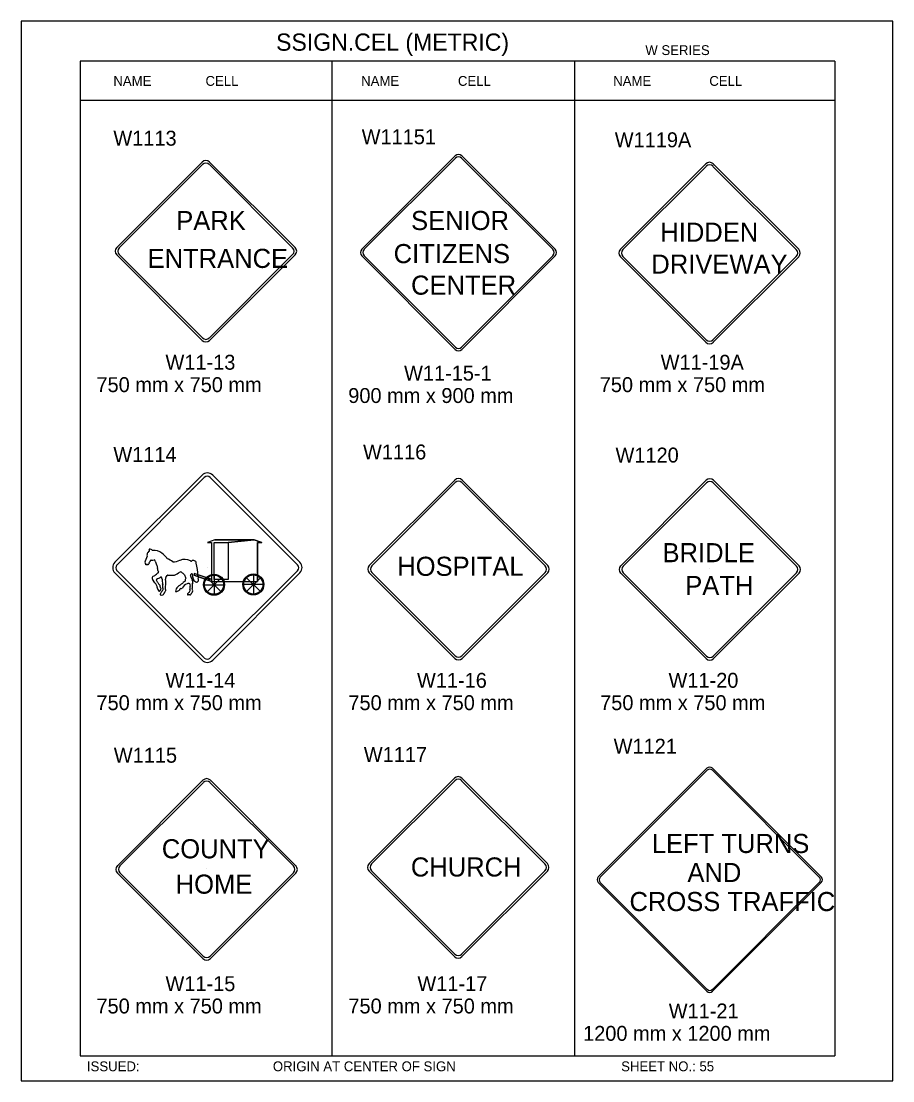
# Model space of a CAD drawing. Extents: x -12 to 6962, y -3756 to 679.
# Drawn here: x 1343.2 to 1518.5, y -465.8 to -252.7 of the extents above; entities that cross this region are included whole.
import ezdxf

# ---------------------------------------------------------------- set-up
doc = ezdxf.new("R2010")
doc.units = 0
for name, color, linetype in [('Level 1', 7, 'Continuous'), ('Level 2', 7, 'Continuous'), ('Level 3', 7, 'Continuous'), ('Level 62', 7, 'Continuous')]:
    doc.layers.add(name, color=color, linetype=linetype)

msp = doc.modelspace()

# ---------------------------------------------------------------- linework, layer by layer
at = {"layer": 'Level 1'}
for p, q in [((1506.83, -260.71), (1355.07, -260.71)), ((1355.07, -260.71), (1355.07, -460.71)), ((1405.66, -260.71), (1405.66, -460.71)), ((1454.44, -260.71), (1454.44, -460.71)), ((1506.83, -260.71), (1506.83, -460.71)), ((1506.83, -268.62), (1355.07, -268.62)), ((1362.41, -298.17), (1379.59, -280.99)), ((1381.09, -280.99), (1398.27, -298.17)), ((1411.68, -298.53), (1430.45, -279.75)), ((1412.12, -298.59), (1430.51, -280.2)), ((1431.74, -280.2), (1450.13, -298.59)), ((1431.79, -279.75), (1450.57, -298.53)), ((1362.9, -298.24), (1379.66, -281.48)), ((1381.03, -281.48), (1397.78, -298.24)), ((1463.68, -298.53), (1480.87, -281.35)), ((1464.18, -298.6), (1480.93, -281.85)), ((1482.3, -281.85), (1499.05, -298.6)), ((1482.36, -281.35), (1499.55, -298.53)), ((1379.59, -316.85), (1362.41, -299.67)), ((1379.66, -316.36), (1362.9, -299.6)), ((1380.18, -299.13), (1380.18, -299.13)), ((1397.78, -299.61), (1381.03, -316.36)), ((1398.27, -299.67), (1381.09, -316.85)), ((1430.45, -318.65), (1411.68, -299.87)), ((1430.51, -318.2), (1412.12, -299.81)), ((1430.99, -299.18), (1430.99, -299.18)), ((1450.13, -299.81), (1431.74, -318.2)), ((1450.57, -299.87), (1431.79, -318.65)), ((1480.87, -317.22), (1463.68, -300.03)), ((1480.93, -316.72), (1464.18, -299.97)), ((1481.62, -299.28), (1481.62, -299.28)), ((1499.05, -299.97), (1482.3, -316.72)), ((1499.55, -300.03), (1482.36, -317.22)), ((1379.57, -343.93), (1362.04, -361.47)), ((1362.46, -361.96), (1380.01, -344.4)), ((1381.22, -344.4), (1398.78, -361.96)), ((1399.25, -361.47), (1381.71, -343.93)), ((1413.19, -362.12), (1430.38, -344.94)), ((1431.88, -344.94), (1449.06, -362.12)), ((1463.74, -362.17), (1480.92, -344.98)), ((1482.42, -344.98), (1499.6, -362.17)), ((1413.69, -362.19), (1430.44, -345.43)), ((1431.81, -345.43), (1448.56, -362.19)), ((1464.23, -362.23), (1480.98, -345.48)), ((1482.35, -345.48), (1499.11, -362.23)), ((1382.14, -356.97), (1380.64, -357.5)), ((1380.64, -357.5), (1381.49, -357.5)), ((1381.49, -357.5), (1381.49, -365.32)), ((1382.14, -356.97), (1390.05, -356.97)), ((1390.05, -356.97), (1391.55, -357.5)), ((1390.69, -357.5), (1390.69, -365.32)), ((1391.55, -357.5), (1390.69, -357.5)), ((1362.5, -361.91), (1362.47, -361.95)), ((1368.51, -360.24), (1368.13, -361.25)), ((1368.51, -360.24), (1368.13, -361.25)), ((1368.93, -361.68), (1369.04, -361.42)), ((1368.93, -361.68), (1369.04, -361.42)), ((1370.11, -361.25), (1370.49, -362.11)), ((1370.11, -361.25), (1370.49, -362.11)), ((1362.04, -363.6), (1379.57, -381.14)), ((1380.01, -380.72), (1362.46, -363.17)), ((1381.6, -364.99), (1377.97, -363.71)), ((1381.49, -365.32), (1377.97, -364.09)), ((1380.62, -362.54), (1380.62, -362.54)), ((1398.78, -363.17), (1381.22, -380.72)), ((1381.71, -381.14), (1399.25, -363.6)), ((1381.98, -364.03), (1381.98, -367.93)), ((1389.89, -363.98), (1389.89, -367.88)), ((1430.38, -380.8), (1413.19, -363.62)), ((1430.44, -380.31), (1413.69, -363.56)), ((1431.11, -362.74), (1431.11, -362.74)), ((1448.56, -363.56), (1431.81, -380.31)), ((1449.06, -363.62), (1431.88, -380.8)), ((1480.92, -380.85), (1463.74, -363.66)), ((1480.99, -380.35), (1464.23, -363.6)), ((1481.65, -362.79), (1481.65, -362.79)), ((1499.11, -363.6), (1482.35, -380.35)), ((1499.6, -363.66), (1482.42, -380.85)), ((1380.06, -366.01), (1383.9, -366.01)), ((1380.64, -367.35), (1383.32, -364.67)), ((1380.64, -364.67), (1383.32, -367.35)), ((1381.49, -365.32), (1390.69, -365.32)), ((1391.82, -365.96), (1387.91, -365.96)), ((1391.29, -364.62), (1388.51, -367.35)), ((1388.51, -364.62), (1391.23, -367.3)), ((1374.5, -367.35), (1375.03, -367.08)), ((1374.5, -367.35), (1375.03, -367.08)), ((1459.23, -424.75), (1481.07, -402.91)), ((1459.61, -424.8), (1481.12, -403.29)), ((1482.18, -403.29), (1503.68, -424.8)), ((1482.22, -402.91), (1504.07, -424.75)), ((1362.55, -422.49), (1379.74, -405.3)), ((1363.05, -422.55), (1379.8, -405.8)), ((1381.17, -405.8), (1397.92, -422.55)), ((1381.23, -405.3), (1398.42, -422.49)), ((1413.14, -422.08), (1430.33, -404.9)), ((1413.64, -422.15), (1430.39, -405.4)), ((1431.76, -405.4), (1448.51, -422.15)), ((1431.82, -404.9), (1449.01, -422.08)), ((1379.74, -441.17), (1362.55, -423.98)), ((1379.8, -440.67), (1363.05, -423.92)), ((1380.47, -423.1), (1380.47, -423.1)), ((1397.92, -423.92), (1381.17, -440.67)), ((1398.42, -423.98), (1381.23, -441.17)), ((1430.33, -440.76), (1413.14, -423.58)), ((1430.39, -440.27), (1413.64, -423.52)), ((1431.06, -422.7), (1431.06, -422.7)), ((1448.51, -423.52), (1431.76, -440.27)), ((1449.01, -423.58), (1431.82, -440.76)), ((1481.07, -447.74), (1459.23, -425.9)), ((1481.12, -447.36), (1459.61, -425.85)), ((1481.76, -425.41), (1481.76, -425.41)), ((1503.68, -425.85), (1482.18, -447.36)), ((1504.07, -425.9), (1482.22, -447.74)), ((1355.07, -460.71), (1506.83, -460.71))]:
    msp.add_line(p, q, dxfattribs=at)
for points in [[(1382.14, -356.97), (1380.64, -357.5), (1381.49, -357.5), (1381.49, -365.32), (1390.69, -365.32), (1390.69, -357.5), (1391.55, -357.5), (1390.05, -356.97), (1384.81, -357.5), (1384.81, -364.94), (1381.98, -364.94), (1381.98, -357.5), (1384.81, -357.5), (1390.05, -356.97)], [(1381.6, -364.94), (1377.97, -363.71), (1377.97, -364.09), (1381.49, -365.32)]]:
    msp.add_lwpolyline(points, close=True, dxfattribs=at)
for centre, radius in [((1381.97, -365.99), 2.11), ((1381.97, -365.99), 2.06), ((1381.97, -365.99), 2.02), ((1381.97, -365.99), 1.98), ((1381.97, -365.99), 1.93), ((1389.87, -365.93), 2.11), ((1389.87, -365.93), 2.06), ((1389.87, -365.93), 2.02), ((1389.92, -365.93), 2.06), ((1389.87, -365.93), 1.98), ((1389.87, -365.93), 1.93), ((1381.97, -365.99), 0.223), ((1389.87, -365.93), 0.223)]:
    msp.add_circle(centre, radius, dxfattribs=at)
for centre, radius, start, end in [((1380.34, -281.73), 1.06, 45, 135), ((1380.34, -282.17), 0.969, 45, 135), ((1431.12, -280.42), 0.948, 45, 135), ((1431.12, -280.81), 0.869, 45, 135), ((1481.62, -282.1), 1.06, 45, 135), ((1481.62, -282.53), 0.969, 45, 135), ((1363.15, -298.92), 1.06, 135, 225), ((1363.59, -298.92), 0.969, 135, 225), ((1397.09, -298.92), 0.969, 315, 45), ((1397.53, -298.92), 1.06, 315, 45), ((1412.35, -299.2), 0.948, 135, 225), ((1412.74, -299.2), 0.869, 135, 225), ((1449.51, -299.2), 0.869, 315, 45), ((1449.9, -299.2), 0.948, 315, 45), ((1464.43, -299.28), 1.06, 135, 225), ((1464.87, -299.28), 0.969, 135, 225), ((1498.37, -299.28), 0.969, 315, 45), ((1498.8, -299.28), 1.06, 315, 45), ((1380.34, -316.11), 1.06, 225, 315), ((1380.34, -315.67), 0.969, 225, 315), ((1481.62, -316.47), 1.06, 225, 315), ((1481.62, -316.03), 0.969, 225, 315), ((1431.12, -317.98), 0.948, 225, 315), ((1431.12, -317.59), 0.869, 225, 315), ((1380.63, -345.01), 1.51, 44.078, 135.0074), ((1380.62, -345.01), 0.855, 45, 135), ((1431.13, -345.68), 1.06, 45, 135), ((1431.13, -346.12), 0.969, 45, 135), ((1481.67, -345.73), 1.06, 45, 135), ((1481.67, -346.17), 0.969, 45, 135), ((1368.78, -360.07), 0.318, 145.1657, 207.8006), ((1368.78, -360.07), 0.318, 145.1657, 207.8006), ((1373.56, -360.29), 5.06, 173.171, 175.4468), ((1373.56, -360.29), 5.06, 173.171, 175.4468), ((1373.08, -363.58), 5.99, 137.0065, 139.4441), ((1373.08, -363.58), 5.99, 137.0065, 139.4441), ((1369.05, -359.61), 0.366, 99.3492, 162.2774), ((1369.05, -359.61), 0.366, 99.3492, 162.2774), ((1368.96, -358.88), 0.0568, 83.4994, 196.7832), ((1369.95, -361.65), 2.55, 52.7611, 97.275), ((1369.95, -361.65), 2.55, 52.7611, 97.275), ((1362.46, -369.71), 13.55, 42.4017, 48.1699), ((1362.46, -369.71), 13.55, 42.4017, 48.1699), ((1363.11, -362.54), 1.52, 135.3838, 224.6162), ((1363.06, -362.56), 0.855, 135, 225), ((1368.6, -361.45), 0.543, 154.7997, 249.2793), ((1368.6, -361.45), 0.543, 154.7997, 249.2793), ((1368.51, -362.14), 0.214, 60.6276, 119.3724), ((1368.51, -362.14), 0.214, 60.6276, 119.3724), ((1368.58, -361.62), 0.338, 275.357, 348.6392), ((1368.58, -361.62), 0.338, 275.357, 348.6392), ((1369.26, -361.44), 0.228, 117.7565, 171.9177), ((1369.26, -361.44), 0.228, 117.7565, 171.9177), ((1368.91, -361.02), 0.323, 318.5953, 339.3615), ((1368.91, -361.02), 0.323, 318.5953, 339.3615), ((1369.4, -361.24), 0.214, 100.6201, 151.9331), ((1369.4, -361.24), 0.214, 100.6201, 151.9331), ((1369.59, -360.4), 0.672, 250.0088, 298.361), ((1369.59, -360.4), 0.672, 250.0088, 298.361), ((1369.81, -361.29), 0.316, 10.8233, 71.4905), ((1369.81, -361.29), 0.316, 10.8233, 71.4905), ((1371.83, -362.12), 1.33, 178.9053, 194.0962), ((1371.83, -362.12), 1.33, 178.9053, 194.0962), ((1372.06, -360.81), 0.463, 8.1431, 30.5916), ((1372.06, -360.81), 0.463, 8.1431, 30.5916), ((1370.91, -365.07), 4.61, 53.0056, 69.6084), ((1370.91, -365.07), 4.61, 53.0056, 69.6084), ((1373.37, -356.71), 4.69, 273.8577, 291.308), ((1373.37, -356.71), 4.69, 273.8577, 291.308), ((1376.03, -363.2), 2.32, 59.2595, 114.3504), ((1376.03, -363.2), 2.32, 59.2595, 114.3504), ((1377.35, -361.04), 0.206, 230.5807, 293.9053), ((1377.35, -361.04), 0.206, 230.5807, 293.9053), ((1377.8, -361.71), 0.606, 7.009, 126.7517), ((1377.8, -361.71), 0.606, 7.009, 126.7517), ((1367.41, -364.38), 11.32, 1.0371, 13.9924), ((1367.41, -364.38), 11.32, 1.0371, 13.9924), ((1398.17, -362.56), 0.855, 315, 45), ((1398.16, -362.53), 1.5, 315.6238, 44.6099), ((1413.94, -362.87), 1.06, 135, 225), ((1414.38, -362.87), 0.969, 135, 225), ((1447.88, -362.87), 0.969, 315, 45), ((1448.31, -362.87), 1.06, 315, 45), ((1464.48, -362.92), 1.06, 135, 225), ((1464.92, -362.92), 0.969, 135, 225), ((1498.42, -362.92), 0.969, 315, 45), ((1498.86, -362.92), 1.06, 315, 45), ((1370.03, -364.64), 0.48, 127.7069, 208.1789), ((1370.03, -364.64), 0.48, 127.7069, 208.1789), ((1369.62, -363.54), 0.73, 279.1469, 308.5734), ((1369.62, -363.54), 0.73, 279.1469, 308.5734), ((1363.47, -356.04), 10.43, 309.2688, 313.6632), ((1363.47, -356.04), 10.43, 309.2688, 313.6632), ((1370.43, -362.63), 0.211, 354.5265, 58.6037), ((1370.43, -362.63), 0.211, 354.5265, 58.6037), ((1369.53, -363), 1.16, 354.3312, 17.7696), ((1369.53, -363), 1.16, 354.3312, 17.7696), ((1370.67, -363.45), 0.136, 269.5056, 18.7791), ((1370.67, -363.45), 0.136, 269.5056, 18.7791), ((1371.42, -363.01), 0.732, 188.5378, 212.9904), ((1371.42, -363.01), 0.732, 188.5378, 212.9904), ((1371.05, -363.55), 1.58, 322.0213, 338.8987), ((1371.05, -363.55), 1.58, 322.0213, 338.8987), ((1372.63, -364.17), 0.116, 68.6558, 152.4861), ((1372.63, -364.17), 0.116, 68.6558, 152.4861), ((1373.27, -359.44), 4.66, 262.6738, 279.1004), ((1373.27, -359.44), 4.66, 262.6738, 279.1004), ((1371.49, -358.05), 6.5, 292.792, 303.6006), ((1371.49, -358.05), 6.5, 292.792, 303.6006), ((1375.24, -363.66), 0.245, 57.3949, 127.8924), ((1375.24, -363.66), 0.245, 57.3949, 127.8924), ((1375.31, -363.66), 0.221, 37.9375, 74.6039), ((1375.31, -363.66), 0.221, 37.9375, 74.6039), ((1374.09, -365.6), 2.49, 39.7461, 56.0982), ((1374.09, -365.6), 2.49, 39.7461, 56.0982), ((1381.07, -362.26), 5.35, 199.0243, 207.1059), ((1381.07, -362.26), 5.35, 199.0243, 207.1059), ((1376.9, -364), 0.42, 327.3401, 5.9274), ((1376.9, -364), 0.42, 327.3401, 5.9274), ((1380.75, -363.14), 3.66, 197.1462, 210.6065), ((1380.75, -363.14), 3.66, 197.1462, 210.6065), ((1377.48, -363.95), 0.164, 16.5063, 181.5836), ((1377.48, -363.95), 0.164, 16.5063, 181.5836), ((1378.28, -364.1), 0.671, 162.594, 212.896), ((1378.28, -364.1), 0.671, 162.594, 212.896), ((1381.13, -364.18), 2.39, 179.8184, 191.9135), ((1381.13, -364.18), 2.39, 179.8184, 191.9135), ((1366.92, -367), 3.43, 30.5697, 38.3954), ((1366.92, -367), 3.43, 30.5697, 38.3954), ((1369.94, -365.29), 0.0763, 155.9135, 238.8642), ((1369.94, -365.29), 0.0763, 155.9135, 238.8642), ((1364.5, -369.52), 6.82, 27.6076, 37.6653), ((1364.5, -369.52), 6.82, 27.6076, 37.6653), ((1370.49, -364.97), 0.134, 83.227, 226.1397), ((1370.49, -364.97), 0.134, 83.227, 226.1397), ((1368.14, -366.75), 2.81, 24.7473, 36.7795), ((1368.14, -366.75), 2.81, 24.7473, 36.7795), ((1368.43, -359.65), 5.59, 291.8085, 299.7805), ((1368.43, -359.65), 5.59, 291.8085, 299.7805), ((1370.04, -366.44), 0.508, 350.7795, 9.2205), ((1370.04, -366.44), 0.508, 350.7795, 9.2205), ((1371.71, -365.12), 1.11, 203.9139, 230.847), ((1371.71, -365.12), 1.11, 203.9139, 230.847), ((1370.72, -366.3), 0.433, 348.0812, 47.7491), ((1370.72, -366.3), 0.433, 348.0812, 47.7491), ((1371.25, -366.47), 0.129, 144.2386, 252.572), ((1371.25, -366.47), 0.129, 144.2386, 252.572), ((1371.32, -364.63), 0.18, 334.7316, 131.8627), ((1371.32, -364.63), 0.18, 334.7316, 131.8627), ((1371.63, -364.78), 0.163, 154.0185, 223.6511), ((1371.63, -364.78), 0.163, 154.0185, 223.6511), ((1376.46, -364.84), 4.94, 180.5764, 191.5957), ((1376.46, -364.84), 4.94, 180.5764, 191.5957), ((1372.68, -366.24), 1.07, 164.7815, 202.488), ((1372.68, -366.24), 1.07, 164.7815, 202.488), ((1370.86, -366.1), 0.801, 10.2344, 19.0743), ((1370.86, -366.1), 0.801, 10.2344, 19.0743), ((1357.69, -365.59), 14.56, 354.7555, 2.9054), ((1357.69, -365.59), 14.56, 354.7555, 2.9054), ((1372.57, -364.75), 0.354, 140.1904, 197.2126), ((1372.57, -364.75), 0.354, 140.1904, 197.2126), ((1375.35, -367.29), 1.1, 127.9644, 182.2096), ((1375.35, -367.29), 1.1, 127.9644, 182.2096), ((1378.28, -370.66), 5.57, 118.1893, 130.3374), ((1378.28, -370.66), 5.57, 118.1893, 130.3374), ((1377.34, -367.74), 2.1, 112.3711, 148.9865), ((1377.34, -367.74), 2.1, 112.3711, 148.9865), ((1377.34, -366.92), 2.05, 138.8684, 145.4111), ((1377.34, -366.92), 2.05, 138.8684, 145.4111), ((1377.43, -366.99), 2.17, 126.5567, 139.0878), ((1377.43, -366.99), 2.17, 126.5567, 139.0878), ((1377.43, -365.34), 1.29, 150.2799, 176.0606), ((1377.43, -365.34), 1.29, 150.2799, 176.0606), ((1376.8, -366.21), 0.492, 55.3888, 121.9146), ((1376.8, -366.21), 0.492, 55.3888, 121.9146), ((1482.04, -346.28), 106.76, 190.5346, 190.7945), ((1482.04, -346.28), 106.76, 190.5346, 190.7945), ((1276.65, -363.16), 100.56, 357.8051, 358.2228), ((1276.65, -363.16), 100.56, 357.8051, 358.2228), ((1389.62, -366.83), 12.05, 174.7028, 179.601), ((1389.62, -366.83), 12.05, 174.7028, 179.601), ((1377.13, -365.38), 0.598, 325.7651, 38.3515), ((1377.13, -365.38), 0.598, 325.7651, 38.3515), ((1377.26, -364.72), 0.526, 358.0905, 28.6748), ((1377.26, -364.72), 0.526, 358.0905, 28.6748), ((1378.5, -364.7), 0.716, 183.2341, 252.6386), ((1378.5, -364.7), 0.716, 183.2341, 252.6386), ((1378.5, -365.11), 0.346, 231.7365, 340.2313), ((1378.5, -365.11), 0.346, 231.7365, 340.2313), ((1377.51, -365.04), 1.32, 351.9072, 16.0515), ((1377.51, -365.04), 1.32, 351.9072, 16.0515), ((1370.62, -366.54), 0.0771, 168.6759, 258.4032), ((1370.62, -366.54), 0.0771, 168.6759, 258.4032), ((1370.55, -366.67), 0.081, 321.1479, 45.3724), ((1370.55, -366.67), 0.081, 321.1479, 45.3724), ((1371.09, -366.76), 0.484, 175.3828, 232.3346), ((1371.09, -366.76), 0.484, 175.3828, 232.3346), ((1371.66, -366.64), 0.996, 210.5196, 216.7599), ((1371.66, -366.64), 0.996, 210.5196, 216.7599), ((1370.97, -367.18), 0.126, 204.4351, 335.5649), ((1370.97, -367.18), 0.126, 204.4351, 335.5649), ((1368.94, -365.86), 2.55, 327.2901, 336.665), ((1368.94, -365.86), 2.55, 327.2901, 336.665), ((1371.68, -367.96), 0.552, 125.6616, 186.9596), ((1371.68, -367.96), 0.552, 125.6616, 186.9596), ((1371.43, -366.86), 1.2, 255.5375, 281.8014), ((1371.43, -366.86), 1.2, 255.5375, 281.8014), ((1371.11, -366.77), 0.204, 329.9092, 59.2286), ((1371.11, -366.77), 0.204, 329.9092, 59.2286), ((1371.23, -367.4), 0.171, 319.9028, 350.4859), ((1371.23, -367.4), 0.171, 319.9028, 350.4859), ((1372.31, -367.94), 1.04, 133.4527, 151.0033), ((1372.31, -367.94), 1.04, 133.4527, 151.0033), ((1371.25, -366.84), 0.48, 314.905, 23.8512), ((1371.25, -366.84), 0.48, 314.905, 23.8512), ((1371.63, -367.78), 0.271, 280.5988, 354.1125), ((1371.63, -367.78), 0.271, 280.5988, 354.1125), ((1371.95, -367.75), 0.0699, 89.219, 225.261), ((1371.95, -367.75), 0.0699, 89.219, 225.261), ((1372.11, -367.65), 0.162, 112.7851, 191.0812), ((1372.11, -367.65), 0.162, 112.7851, 191.0812), ((1371.97, -367.3), 0.217, 285.9371, 19.9922), ((1371.97, -367.3), 0.217, 285.9371, 19.9922), ((1373.9, -367.17), 1.72, 171.7601, 181.8874), ((1373.9, -367.17), 1.72, 171.7601, 181.8874), ((1374.37, -367.09), 0.272, 244.8702, 295.1298), ((1374.37, -367.09), 0.272, 244.8702, 295.1298), ((1375.29, -367.04), 0.273, 95.6435, 187.677), ((1375.29, -367.04), 0.273, 95.6435, 187.677), ((1375.33, -366.54), 0.232, 253.9256, 332.4892), ((1375.33, -366.54), 0.232, 253.9256, 332.4892), ((1376.94, -367.9), 0.299, 129.301, 192.3978), ((1376.94, -367.9), 0.299, 129.301, 192.3978), ((1376.75, -367.96), 0.103, 181.6207, 308.6945), ((1376.75, -367.96), 0.103, 181.6207, 308.6945), ((1377.17, -368.09), 0.591, 112.3919, 134.9882), ((1377.17, -368.09), 0.591, 112.3919, 134.9882), ((1376.96, -368.4), 0.389, 68.6805, 111.3195), ((1376.96, -368.4), 0.389, 68.6805, 111.3195), ((1376.57, -367.1), 0.576, 310.7264, 9.0558), ((1376.57, -367.1), 0.576, 310.7264, 9.0558), ((1377.15, -367.88), 0.164, 254.123, 325.157), ((1377.15, -367.88), 0.164, 254.123, 325.157), ((1378.62, -368.56), 1.46, 137.0128, 156.4499), ((1378.62, -368.56), 1.46, 137.0128, 156.4499), ((1377.37, -367.29), 0.325, 303.5568, 8.9278), ((1377.37, -367.29), 0.325, 303.5568, 8.9278), ((1376.24, -367.31), 1.45, 2.7758, 23.202), ((1376.24, -367.31), 1.45, 2.7758, 23.202), ((1380.63, -380.13), 1.48, 223.7308, 316.2692), ((1380.62, -380.12), 0.855, 225, 315), ((1431.13, -380.06), 1.06, 225, 315), ((1431.13, -379.62), 0.969, 225, 315), ((1481.67, -380.1), 1.06, 225, 315), ((1481.67, -379.67), 0.969, 225, 315), ((1481.65, -403.48), 0.813, 45, 135), ((1431.08, -405.64), 1.06, 45, 135), ((1481.65, -403.82), 0.745, 45, 135), ((1380.49, -406.05), 1.06, 45, 135), ((1380.49, -406.48), 0.969, 45, 135), ((1431.08, -406.08), 0.969, 45, 135), ((1363.3, -423.23), 1.06, 135, 225), ((1363.74, -423.23), 0.969, 135, 225), ((1397.24, -423.23), 0.969, 315, 45), ((1397.67, -423.23), 1.06, 315, 45), ((1413.89, -422.83), 1.06, 135, 225), ((1414.33, -422.83), 0.969, 135, 225), ((1447.83, -422.83), 0.969, 315, 45), ((1448.26, -422.83), 1.06, 315, 45), ((1459.81, -425.33), 0.813, 135, 225), ((1460.14, -425.33), 0.745, 135, 225), ((1503.16, -425.33), 0.745, 315, 45), ((1503.49, -425.33), 0.813, 315, 45), ((1380.49, -439.98), 0.969, 225, 315), ((1431.08, -440.02), 1.06, 225, 315), ((1431.08, -439.58), 0.969, 225, 315), ((1380.49, -440.42), 1.06, 225, 315), ((1481.65, -446.83), 0.745, 225, 315), ((1481.65, -447.17), 0.813, 225, 315)]:
    msp.add_arc(centre, radius, start, end, dxfattribs=at)
for centre, major_axis, ratio, start_param, end_param in [((1368.82, -359.24), (0, 0.403), 0.427984, 4.683366, 5.698442), ((1369.03, -359.5), (-0.713, 0), 0.948746, 3.73574, 4.806639), ((1369.03, -359.5), (-0.713, 0), 0.948746, 3.73574, 4.806639)]:
    msp.add_ellipse(centre, major_axis=major_axis, ratio=ratio, start_param=start_param, end_param=end_param, dxfattribs=at)
at = {"layer": 'Level 62'}
msp.add_lwpolyline([(1343.19, -465.75), (1518.46, -465.75), (1518.46, -252.66), (1343.19, -252.66)], close=True, dxfattribs=at)

# ---------------------------------------------------------------- texts
at = {"layer": 'Level 1'}
for s, height, p in [('PARK', 3.841, (1374.37, -294.67)), ('SENIOR', 3.842, (1421.59, -294.66)), ('HIDDEN', 3.841, (1471.71, -297.01)), ('CITIZENS', 3.842, (1418.09, -301.32)), ('ENTRANCE', 3.841, (1368.61, -302.28)), ('DRIVEWAY', 3.841, (1469.9, -303.42)), ('CENTER', 3.842, (1421.59, -307.66)), ('BRIDLE', 3.841, (1472.15, -361.46)), ('HOSPITAL', 3.841, (1418.81, -364.2)), ('PATH', 3.841, (1476.72, -368.06)), ('COUNTY', 3.841, (1371.47, -421.01)), ('LEFT TURNS', 3.841, (1470, -419.94)), ('CHURCH', 3.841, (1421.55, -424.67)), ('AND', 3.841, (1477.15, -425.78)), ('HOME', 3.841, (1374.26, -428.12)), ('CROSS TRAFFIC', 3.8407, (1465.51, -431.62))]:
    msp.add_text(s, height=height, dxfattribs=at).set_placement(p)
at = {"layer": 'Level 2'}
for s, p in [('W1113', (1361.73, -277.69)), ('W11151', (1411.66, -277.39)), ('W1119A', (1462.55, -278.01)), ('W1114', (1361.73, -341.31)), ('W1116', (1411.93, -340.79)), ('W1120', (1462.7, -341.41)), ('W1121', (1462.33, -399.97)), ('W1115', (1361.82, -401.78)), ('W1117', (1412.09, -401.63))]:
    msp.add_text(s, height=3, dxfattribs=at).set_placement(p)
at = {"layer": 'Level 3'}
for s, height, p in [('SSIGN.CEL (METRIC)', 3.4642, (1394.45, -258.6)), ('W SERIES', 1.979, (1468.7, -259.47)), ('NAME', 1.98, (1361.73, -265.66)), ('CELL', 1.98, (1380.26, -265.66)), ('NAME', 1.98, (1411.55, -265.66)), ('CELL', 1.98, (1431.01, -265.66)), ('NAME', 1.98, (1462.24, -265.66)), ('CELL', 1.98, (1481.56, -265.66)), ('W11-13', 3, (1372.21, -322.75)), ('W11-19A', 3, (1471.78, -322.75)), ('W11-15-1', 3, (1420.18, -324.94)), ('750 mm x 750 mm', 3, (1358.33, -327.25)), ('750 mm x 750 mm', 3, (1459.53, -327.25)), ('900 mm x 900 mm', 3, (1408.96, -329.44)), ('W11-14', 3, (1372.21, -386.71)), ('W11-16', 3, (1422.78, -386.71)), ('W11-20', 3, (1473.36, -386.71)), ('750 mm x 750 mm', 3, (1358.33, -391.21)), ('750 mm x 750 mm', 3, (1408.99, -391.21)), ('750 mm x 750 mm', 3, (1459.61, -391.21)), ('W11-15', 3, (1372.21, -447.71)), ('W11-17', 3, (1422.87, -447.71)), ('750 mm x 750 mm', 3, (1358.33, -452.21)), ('750 mm x 750 mm', 3, (1408.99, -452.21)), ('W11-21', 3, (1473.4, -453.21)), ('1200 mm x 1200 mm', 3, (1456.18, -457.71)), ('ISSUED:', 1.98, (1356.41, -463.83)), ('ORIGIN AT CENTER OF SIGN', 1.9795, (1393.8, -463.83)), ('SHEET NO.: 55', 1.9795, (1463.84, -463.83))]:
    msp.add_text(s, height=height, dxfattribs=at).set_placement(p)

doc.saveas('drawing.dxf')
